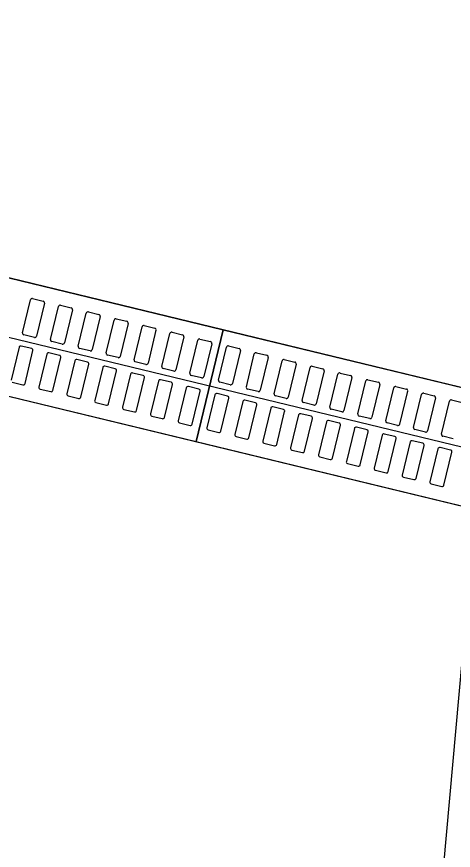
# Model space of a CAD drawing. Extents: x -7483133 to -743907, y -11317770 to -1129777.
# Drawn here: x -747595.21 to -747594.45, y -1131709.113 to -1131707.664 of the extents above; entities that cross this region are included whole.
import ezdxf

# ---------------------------------------------------------------- set-up
doc = ezdxf.new("R2010")
doc.units = 0
for name, color, linetype in [('KOMUNIKACE_UPRAVA', 7, 'Continuous'), ('ODVODNENI', 7, 'Continuous'), ('OSA_KOMUNIKACE', 7, 'Continuous'), ('TRATIVOD', 7, 'Continuous')]:
    doc.layers.add(name, color=color, linetype=linetype)

msp = doc.modelspace()

# ---------------------------------------------------------------- linework, layer by layer
at = {"layer": 'KOMUNIKACE_UPRAVA'}
msp.add_lwpolyline([(-747596.3583, -1131707.8434), (-747596.2796, -1131706.9697), (-747592.3491, -1131707.9208), (-747592.4278, -1131708.7945)], close=True, dxfattribs=at)
msp.add_lwpolyline([(-747596.3764, -1131708.0447), (-747596.8838, -1131713.6747), (-747596.3764, -1131708.0447), (-747592.4459, -1131708.9959), (-747592.9, -1131714.0337), (-747593.0433, -1131715.0249), (-747596.9433, -1131714.6734), (-747596.8838, -1131713.6747)], dxfattribs=at)
at = {"layer": 'ODVODNENI'}
for p, q in [((-747595.8221, -1131707.9731), (-747594.8501, -1131708.2083)), ((-747594.8972, -1131708.4027), (-747594.8501, -1131708.2083)), ((-747594.8501, -1131708.2083), (-747594.8972, -1131708.4027)), ((-747594.8501, -1131708.2083), (-747593.8782, -1131708.4435))]:
    msp.add_line(p, q, dxfattribs=at)
for points in [[(-747595.8691, -1131708.1675), (-747594.8972, -1131708.4027), (-747594.8501, -1131708.2083), (-747595.8221, -1131707.9731)], [(-747594.8972, -1131708.4027), (-747593.9252, -1131708.6379), (-747593.8782, -1131708.4435), (-747594.8501, -1131708.2083)]]:
    msp.add_lwpolyline(points, close=True, dxfattribs=at)
for points in [[(-747595.1995, -1131708.2133), (-747595.1856, -1131708.156)], [(-747595.182, -1131708.1537), (-747595.1636, -1131708.1582)], [(-747595.1614, -1131708.1618), (-747595.1752, -1131708.2192)], [(-747595.151, -1131708.225), (-747595.1371, -1131708.1677)], [(-747595.1335, -1131708.1655), (-747595.115, -1131708.1699)], [(-747595.1128, -1131708.1736), (-747595.1267, -1131708.2309)], [(-747595.1024, -1131708.2368), (-747595.0886, -1131708.1794)], [(-747595.0849, -1131708.1772), (-747595.0665, -1131708.1817)], [(-747595.0643, -1131708.1853), (-747595.0782, -1131708.2427)], [(-747595.0539, -1131708.2485), (-747595.04, -1131708.1912)], [(-747595.0364, -1131708.189), (-747595.018, -1131708.1934)], [(-747595.0158, -1131708.1971), (-747595.0296, -1131708.2544)], [(-747595.0054, -1131708.2603), (-747594.9915, -1131708.2029)], [(-747594.9879, -1131708.2007), (-747594.9694, -1131708.2052)], [(-747595.1788, -1131708.2214), (-747595.1973, -1131708.2169)], [(-747594.9672, -1131708.2088), (-747594.9811, -1131708.2661)], [(-747594.9568, -1131708.272), (-747594.943, -1131708.2147)], [(-747594.9393, -1131708.2125), (-747594.9209, -1131708.2169)], [(-747595.1303, -1131708.2331), (-747595.1488, -1131708.2287)], [(-747594.9187, -1131708.2205), (-747594.9326, -1131708.2779)], [(-747594.9083, -1131708.2838), (-747594.8944, -1131708.2264)], [(-747594.8908, -1131708.2242), (-747594.8724, -1131708.2287)], [(-747594.8702, -1131708.2323), (-747594.884, -1131708.2896)], [(-747595.2056, -1131708.2386), (-747595.2195, -1131708.2959)], [(-747595.1836, -1131708.2408), (-747595.202, -1131708.2364)], [(-747595.1952, -1131708.3018), (-747595.1813, -1131708.2444)], [(-747595.135, -1131708.2526), (-747595.1535, -1131708.2481)], [(-747595.0818, -1131708.2449), (-747595.1002, -1131708.2404)], [(-747594.8584, -1131708.2958), (-747594.8446, -1131708.2385)], [(-747594.8409, -1131708.2363), (-747594.8225, -1131708.2407)], [(-747594.8203, -1131708.2444), (-747594.8342, -1131708.3017)], [(-747594.7924, -1131708.248), (-747594.774, -1131708.2525)], [(-747595.1571, -1131708.2503), (-747595.171, -1131708.3077)], [(-747595.1467, -1131708.3135), (-747595.1328, -1131708.2562)], [(-747595.1085, -1131708.2621), (-747595.1224, -1131708.3194)], [(-747595.0865, -1131708.2643), (-747595.1049, -1131708.2598)], [(-747595.0333, -1131708.2566), (-747595.0517, -1131708.2521)], [(-747594.8099, -1131708.3076), (-747594.796, -1131708.2502)], [(-747594.7718, -1131708.2561), (-747594.7856, -1131708.3134)], [(-747594.7614, -1131708.3193), (-747594.7475, -1131708.262)], [(-747594.7439, -1131708.2598), (-747594.7254, -1131708.2642)], [(-747595.0982, -1131708.3253), (-747595.0843, -1131708.2679)], [(-747595.06, -1131708.2738), (-747595.0739, -1131708.3311)], [(-747595.038, -1131708.276), (-747595.0564, -1131708.2716)], [(-747594.9847, -1131708.2684), (-747595.0032, -1131708.2639)], [(-747594.9362, -1131708.2801), (-747594.9546, -1131708.2756)], [(-747594.7232, -1131708.2678), (-747594.7371, -1131708.3252)], [(-747594.7128, -1131708.3311), (-747594.699, -1131708.2737)], [(-747594.6953, -1131708.2715), (-747594.6769, -1131708.276)], [(-747595.0496, -1131708.337), (-747595.0358, -1131708.2797)], [(-747595.0115, -1131708.2855), (-747595.0254, -1131708.3429)], [(-747594.9894, -1131708.2878), (-747595.0079, -1131708.2833)], [(-747595.0011, -1131708.3488), (-747594.9872, -1131708.2914)], [(-747594.8877, -1131708.2918), (-747594.9061, -1131708.2874)], [(-747594.6747, -1131708.2796), (-747594.6886, -1131708.3369)], [(-747594.6643, -1131708.3428), (-747594.6504, -1131708.2855)], [(-747594.6468, -1131708.2833), (-747594.6284, -1131708.2877)], [(-747594.6262, -1131708.2913), (-747594.6401, -1131708.3487)], [(-747595.2173, -1131708.2995), (-747595.1988, -1131708.304)], [(-747594.963, -1131708.2973), (-747594.9768, -1131708.3546)], [(-747594.9409, -1131708.2995), (-747594.9593, -1131708.2951)], [(-747594.9526, -1131708.3605), (-747594.9387, -1131708.3032)], [(-747594.8924, -1131708.3113), (-747594.9108, -1131708.3068)], [(-747594.8378, -1131708.3039), (-747594.8562, -1131708.2995)], [(-747594.6158, -1131708.3546), (-747594.6019, -1131708.2972)], [(-747594.5983, -1131708.295), (-747594.5799, -1131708.2995)], [(-747594.5776, -1131708.3031), (-747594.5915, -1131708.3604)], [(-747594.5498, -1131708.3067), (-747594.5313, -1131708.3112)], [(-747595.1687, -1131708.3113), (-747595.1503, -1131708.3157)], [(-747594.9144, -1131708.309), (-747594.9283, -1131708.3664)], [(-747594.904, -1131708.3722), (-747594.8902, -1131708.3149)], [(-747594.8646, -1131708.3211), (-747594.8784, -1131708.3784)], [(-747594.8425, -1131708.3234), (-747594.8609, -1131708.3189)], [(-747594.7893, -1131708.3157), (-747594.8077, -1131708.3112)], [(-747594.5673, -1131708.3663), (-747594.5534, -1131708.309)], [(-747594.5291, -1131708.3148), (-747594.543, -1131708.3722)], [(-747594.5187, -1131708.378), (-747594.5048, -1131708.3207)], [(-747594.5012, -1131708.3185), (-747594.4828, -1131708.3229)], [(-747595.1202, -1131708.323), (-747595.1018, -1131708.3275)], [(-747595.0717, -1131708.3348), (-747595.0533, -1131708.3392)], [(-747594.8542, -1131708.3843), (-747594.8403, -1131708.327)], [(-747594.816, -1131708.3328), (-747594.8299, -1131708.3902)], [(-747594.794, -1131708.3351), (-747594.8124, -1131708.3306)], [(-747594.7407, -1131708.3274), (-747594.7592, -1131708.3229)], [(-747594.6922, -1131708.3391), (-747594.7106, -1131708.3347)], [(-747594.4806, -1131708.3266), (-747594.4945, -1131708.3839)], [(-747594.4702, -1131708.3898), (-747594.4563, -1131708.3324)], [(-747594.4527, -1131708.3302), (-747594.4343, -1131708.3347)], [(-747595.0232, -1131708.3465), (-747595.0047, -1131708.351)], [(-747594.8056, -1131708.3961), (-747594.7918, -1131708.3387)], [(-747594.7675, -1131708.3446), (-747594.7814, -1131708.4019)], [(-747594.7454, -1131708.3468), (-747594.7639, -1131708.3424)], [(-747594.7571, -1131708.4078), (-747594.7432, -1131708.3505)], [(-747594.6437, -1131708.3509), (-747594.6621, -1131708.3464)], [(-747594.9746, -1131708.3583), (-747594.9562, -1131708.3627)], [(-747594.719, -1131708.3563), (-747594.7328, -1131708.4137)], [(-747594.6969, -1131708.3586), (-747594.7153, -1131708.3541)], [(-747594.7086, -1131708.4195), (-747594.6947, -1131708.3622)], [(-747594.5951, -1131708.3626), (-747594.6136, -1131708.3582)], [(-747594.9261, -1131708.37), (-747594.9077, -1131708.3745)], [(-747594.6704, -1131708.3681), (-747594.6843, -1131708.4254)], [(-747594.6484, -1131708.3703), (-747594.6668, -1131708.3659)], [(-747594.66, -1131708.4313), (-747594.6462, -1131708.3739)], [(-747594.6219, -1131708.3798), (-747594.6358, -1131708.4372)], [(-747594.5998, -1131708.3821), (-747594.6183, -1131708.3776)], [(-747594.5466, -1131708.3744), (-747594.565, -1131708.3699)], [(-747594.8762, -1131708.3821), (-747594.8578, -1131708.3865)], [(-747594.8277, -1131708.3938), (-747594.8093, -1131708.3983)], [(-747594.6115, -1131708.443), (-747594.5976, -1131708.3857)], [(-747594.5734, -1131708.3916), (-747594.5872, -1131708.4489)], [(-747594.5513, -1131708.3938), (-747594.5698, -1131708.3894)], [(-747594.4981, -1131708.3861), (-747594.5165, -1131708.3817)], [(-747594.4496, -1131708.3979), (-747594.468, -1131708.3934)], [(-747594.7792, -1131708.4056), (-747594.7607, -1131708.41)], [(-747594.563, -1131708.4548), (-747594.5491, -1131708.3974)], [(-747594.5248, -1131708.4033), (-747594.5387, -1131708.4607)], [(-747594.5028, -1131708.4056), (-747594.5212, -1131708.4011)], [(-747594.7306, -1131708.4173), (-747594.7122, -1131708.4218)], [(-747594.5145, -1131708.4665), (-747594.5006, -1131708.4092)], [(-747594.4763, -1131708.4151), (-747594.4902, -1131708.4724)], [(-747594.4543, -1131708.4173), (-747594.4727, -1131708.4128)], [(-747594.4659, -1131708.4783), (-747594.452, -1131708.4209)], [(-747594.6821, -1131708.429), (-747594.6637, -1131708.4335)], [(-747594.6336, -1131708.4408), (-747594.6151, -1131708.4452)], [(-747594.585, -1131708.4525), (-747594.5666, -1131708.457)], [(-747594.5365, -1131708.4643), (-747594.5181, -1131708.4687)], [(-747594.488, -1131708.476), (-747594.4695, -1131708.4805)]]:
    msp.add_lwpolyline(points, dxfattribs=at)
for centre, start, end in [((-747595.1827, -1131708.1567), 76.3961, 166.3961), ((-747595.1643, -1131708.1611), 346.3961, 76.3961), ((-747595.1342, -1131708.1684), 76.3961, 166.3961), ((-747595.1157, -1131708.1729), 346.3961, 76.3961), ((-747595.0856, -1131708.1801), 76.3961, 166.3961), ((-747595.0672, -1131708.1846), 346.3961, 76.3961), ((-747595.0371, -1131708.1919), 76.3961, 166.3961), ((-747595.0187, -1131708.1963), 346.3961, 76.3961), ((-747594.9886, -1131708.2036), 76.3961, 166.3961), ((-747594.9701, -1131708.2081), 346.3961, 76.3961), ((-747595.1966, -1131708.214), 166.3961, 256.3961), ((-747595.1781, -1131708.2185), 256.3961, 346.3961), ((-747594.94, -1131708.2154), 76.3961, 166.3961), ((-747594.9216, -1131708.2198), 346.3961, 76.3961), ((-747595.148, -1131708.2257), 166.3961, 256.3961), ((-747595.1296, -1131708.2302), 256.3961, 346.3961), ((-747594.8915, -1131708.2271), 76.3961, 166.3961), ((-747594.8731, -1131708.2316), 346.3961, 76.3961), ((-747595.2027, -1131708.2393), 76.3961, 166.3961), ((-747595.1843, -1131708.2437), 346.3961, 76.3961), ((-747595.1542, -1131708.251), 76.3961, 166.3961), ((-747595.0995, -1131708.2375), 166.3961, 256.3961), ((-747595.0811, -1131708.242), 256.3961, 346.3961), ((-747595.051, -1131708.2492), 166.3961, 256.3961), ((-747594.8416, -1131708.2392), 76.3961, 166.3961), ((-747594.8232, -1131708.2437), 346.3961, 76.3961), ((-747594.7931, -1131708.2509), 76.3961, 166.3961), ((-747595.1357, -1131708.2555), 346.3961, 76.3961), ((-747595.1056, -1131708.2628), 76.3961, 166.3961), ((-747595.0326, -1131708.2537), 256.3961, 346.3961), ((-747595.0025, -1131708.261), 166.3961, 256.3961), ((-747594.7747, -1131708.2554), 346.3961, 76.3961), ((-747594.7446, -1131708.2627), 76.3961, 166.3961), ((-747595.0872, -1131708.2672), 346.3961, 76.3961), ((-747595.0571, -1131708.2745), 76.3961, 166.3961), ((-747595.0387, -1131708.279), 346.3961, 76.3961), ((-747594.984, -1131708.2654), 256.3961, 346.3961), ((-747594.9539, -1131708.2727), 166.3961, 256.3961), ((-747594.9355, -1131708.2772), 256.3961, 346.3961), ((-747594.7262, -1131708.2671), 346.3961, 76.3961), ((-747594.6961, -1131708.2744), 76.3961, 166.3961), ((-747594.6776, -1131708.2789), 346.3961, 76.3961), ((-747595.0086, -1131708.2862), 76.3961, 166.3961), ((-747594.9901, -1131708.2907), 346.3961, 76.3961), ((-747594.9054, -1131708.2845), 166.3961, 256.3961), ((-747594.887, -1131708.2889), 256.3961, 346.3961), ((-747594.6475, -1131708.2862), 76.3961, 166.3961), ((-747594.6291, -1131708.2906), 346.3961, 76.3961), ((-747595.1981, -1131708.3011), 256.3961, 346.3961), ((-747594.96, -1131708.298), 76.3961, 166.3961), ((-747594.9416, -1131708.3025), 346.3961, 76.3961), ((-747594.9115, -1131708.3097), 76.3961, 166.3961), ((-747594.8555, -1131708.2965), 166.3961, 256.3961), ((-747594.8371, -1131708.301), 256.3961, 346.3961), ((-747594.599, -1131708.2979), 76.3961, 166.3961), ((-747594.5806, -1131708.3024), 346.3961, 76.3961), ((-747594.5505, -1131708.3097), 76.3961, 166.3961), ((-747595.168, -1131708.3084), 166.3961, 256.3961), ((-747595.1496, -1131708.3128), 256.3961, 346.3961), ((-747595.1195, -1131708.3201), 166.3961, 256.3961), ((-747594.8931, -1131708.3142), 346.3961, 76.3961), ((-747594.8616, -1131708.3218), 76.3961, 166.3961), ((-747594.807, -1131708.3083), 166.3961, 256.3961), ((-747594.7886, -1131708.3127), 256.3961, 346.3961), ((-747594.7585, -1131708.32), 166.3961, 256.3961), ((-747594.532, -1131708.3141), 346.3961, 76.3961), ((-747594.5019, -1131708.3214), 76.3961, 166.3961), ((-747595.1011, -1131708.3246), 256.3961, 346.3961), ((-747595.071, -1131708.3318), 166.3961, 256.3961), ((-747594.8432, -1131708.3263), 346.3961, 76.3961), ((-747594.8131, -1131708.3336), 76.3961, 166.3961), ((-747594.7947, -1131708.338), 346.3961, 76.3961), ((-747594.74, -1131708.3245), 256.3961, 346.3961), ((-747594.7099, -1131708.3318), 166.3961, 256.3961), ((-747594.4835, -1131708.3259), 346.3961, 76.3961), ((-747594.4534, -1131708.3331), 76.3961, 166.3961), ((-747595.0525, -1131708.3363), 256.3961, 346.3961), ((-747595.0224, -1131708.3436), 166.3961, 256.3961), ((-747595.004, -1131708.3481), 256.3961, 346.3961), ((-747594.7646, -1131708.3453), 76.3961, 166.3961), ((-747594.7461, -1131708.3498), 346.3961, 76.3961), ((-747594.6915, -1131708.3362), 256.3961, 346.3961), ((-747594.6614, -1131708.3435), 166.3961, 256.3961), ((-747594.643, -1131708.348), 256.3961, 346.3961), ((-747594.9739, -1131708.3553), 166.3961, 256.3961), ((-747594.9555, -1131708.3598), 256.3961, 346.3961), ((-747594.716, -1131708.357), 76.3961, 166.3961), ((-747594.6976, -1131708.3615), 346.3961, 76.3961), ((-747594.6129, -1131708.3553), 166.3961, 256.3961), ((-747594.5944, -1131708.3597), 256.3961, 346.3961), ((-747594.9254, -1131708.3671), 166.3961, 256.3961), ((-747594.907, -1131708.3715), 256.3961, 346.3961), ((-747594.8755, -1131708.3792), 166.3961, 256.3961), ((-747594.6675, -1131708.3688), 76.3961, 166.3961), ((-747594.6491, -1131708.3732), 346.3961, 76.3961), ((-747594.619, -1131708.3805), 76.3961, 166.3961), ((-747594.5643, -1131708.367), 166.3961, 256.3961), ((-747594.5459, -1131708.3715), 256.3961, 346.3961), ((-747594.5158, -1131708.3787), 166.3961, 256.3961), ((-747594.8571, -1131708.3836), 256.3961, 346.3961), ((-747594.827, -1131708.3909), 166.3961, 256.3961), ((-747594.6006, -1131708.385), 346.3961, 76.3961), ((-747594.5705, -1131708.3923), 76.3961, 166.3961), ((-747594.552, -1131708.3967), 346.3961, 76.3961), ((-747594.4974, -1131708.3832), 256.3961, 346.3961), ((-747594.4673, -1131708.3905), 166.3961, 256.3961), ((-747594.8086, -1131708.3954), 256.3961, 346.3961), ((-747594.7785, -1131708.4026), 166.3961, 256.3961), ((-747594.76, -1131708.4071), 256.3961, 346.3961), ((-747594.5219, -1131708.404), 76.3961, 166.3961), ((-747594.5035, -1131708.4085), 346.3961, 76.3961), ((-747594.7299, -1131708.4144), 166.3961, 256.3961), ((-747594.7115, -1131708.4188), 256.3961, 346.3961), ((-747594.4734, -1131708.4158), 76.3961, 166.3961), ((-747594.455, -1131708.4202), 346.3961, 76.3961), ((-747594.6814, -1131708.4261), 166.3961, 256.3961), ((-747594.663, -1131708.4306), 256.3961, 346.3961), ((-747594.6329, -1131708.4379), 166.3961, 256.3961), ((-747594.6144, -1131708.4423), 256.3961, 346.3961), ((-747594.5843, -1131708.4496), 166.3961, 256.3961), ((-747594.5659, -1131708.4541), 256.3961, 346.3961), ((-747594.5358, -1131708.4614), 166.3961, 256.3961), ((-747594.5174, -1131708.4658), 256.3961, 346.3961), ((-747594.4873, -1131708.4731), 166.3961, 256.3961), ((-747594.4688, -1131708.4776), 256.3961, 346.3961)]:
    msp.add_arc(centre, 0.003, start, end, dxfattribs=at)
at = {"layer": 'OSA_KOMUNIKACE'}
msp.add_lwpolyline([(-747593.3521, -1131696.7684), (-747594.9816, -1131714.8502)], dxfattribs=at)
at = {"layer": 'TRATIVOD'}
msp.add_lwpolyline([(-747602.1242, -1131706.5509), (-747591.4718, -1131709.1288), (-747579.5751, -1131712.0077), (-747571.7849, -1131715.2875)], dxfattribs=at)

doc.saveas('drawing.dxf')
